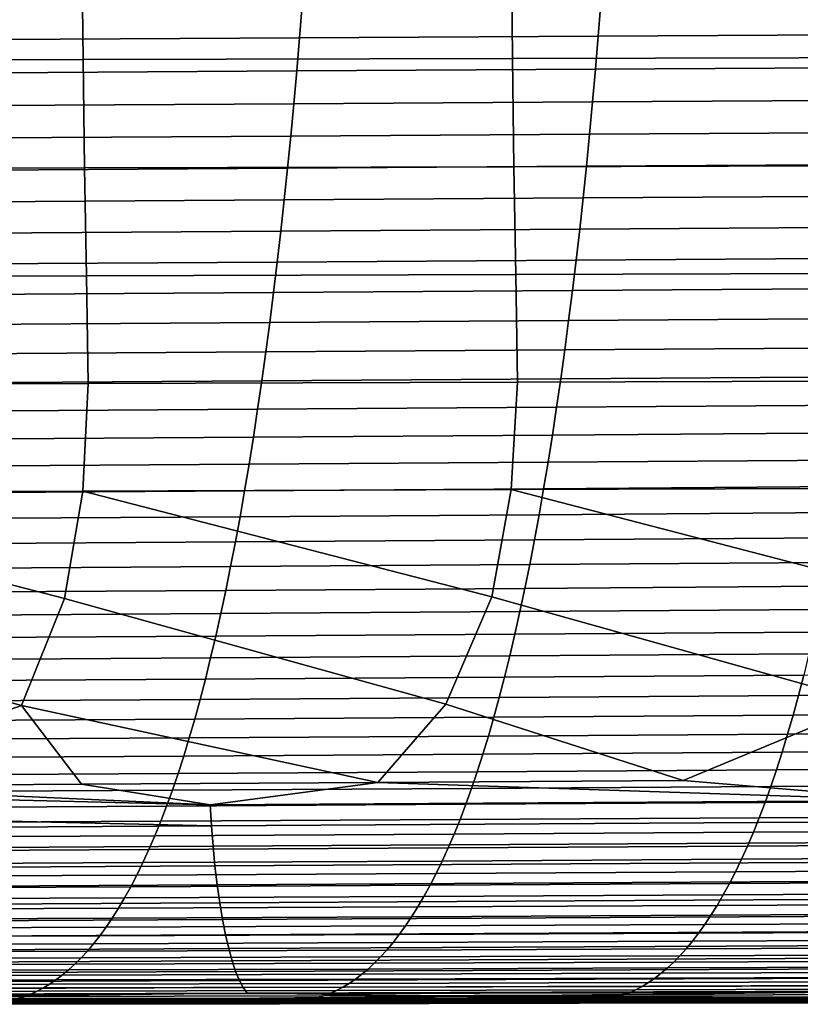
# Model space of a CAD drawing. Header units: metres. Extents: x -23 to 242, y -40 to 23.
# Tile 364 of 450: x 113 to 120, y -17 to -8. Entities that reach past the tile are written whole.
import ezdxf

# ---------------------------------------------------------------- set-up
doc = ezdxf.new("R2010")
doc.units = ezdxf.units.M
doc.layers.add('solid_10171013', color=7, linetype='CONTINUOUS')

msp = doc.modelspace()

# ---------------------------------------------------------------- linework, layer by layer
at = {"layer": 'solid_10171013'}
for points in [[(113.51683, -7.064024, 285.945282), (109.536064, -7.072443, 285.241577), (109.54837, -8.079209, 285.115753), (113.528145, -8.06976, 285.821381)], [(117.497063, -7.055336, 286.651703), (113.51683, -7.064024, 285.945282), (113.528145, -8.06976, 285.821381), (117.507385, -8.060019, 286.530029)], [(121.476845, -7.046423, 287.360565), (117.497063, -7.055336, 286.651703), (117.507385, -8.060019, 286.530029), (121.486145, -8.050037, 287.241394)], [(112.763504, -7.884798, 260.558441), (112.788315, -7.575729, 260.419495), (115.557793, -7.560551, 260.99054), (115.533089, -7.869159, 261.128632)], [(115.533089, -7.869159, 261.128632), (115.557793, -7.560551, 260.99054), (118.326782, -7.545264, 261.562531), (118.302185, -7.853382, 261.69989)], [(118.302185, -7.853382, 261.69989), (118.326782, -7.545264, 261.562531), (121.095299, -7.529817, 262.135559), (121.070793, -7.837414, 262.272217)], [(118.276375, -8.158949, 261.843994), (118.302185, -7.853382, 261.69989), (121.070793, -7.837414, 262.272217), (121.045082, -8.142488, 262.415619)], [(112.73748, -8.191244, 260.704193), (112.763504, -7.884798, 260.558441), (115.533089, -7.869159, 261.128632), (115.507172, -8.175183, 261.273529)], [(115.507172, -8.175183, 261.273529), (115.533089, -7.869159, 261.128632), (118.302185, -7.853382, 261.69989), (118.276375, -8.158949, 261.843994)], [(113.528145, -8.06976, 285.821381), (109.54837, -8.079209, 285.115753), (109.563644, -9.083594, 284.973969), (113.542381, -9.073195, 285.681976)], [(117.507385, -8.060019, 286.530029), (113.528145, -8.06976, 285.821381), (113.542381, -9.073195, 285.681976), (117.520554, -9.062493, 286.393311)], [(121.486145, -8.050037, 287.241394), (117.507385, -8.060019, 286.530029), (117.520554, -9.062493, 286.393311), (121.498238, -9.051538, 287.107605)], [(112.710236, -8.494954, 260.856873), (112.73748, -8.191244, 260.704193), (115.507172, -8.175183, 261.273529), (115.480042, -8.478514, 261.425323)], [(115.480042, -8.478514, 261.425323), (115.507172, -8.175183, 261.273529), (118.276375, -8.158949, 261.843994), (118.249352, -8.461857, 261.994995)], [(118.249352, -8.461857, 261.994995), (118.276375, -8.158949, 261.843994), (121.045082, -8.142488, 262.415619), (121.018158, -8.444935, 262.565887)], [(112.68177, -8.795744, 261.016418), (112.710236, -8.494954, 260.856873), (115.480042, -8.478514, 261.425323), (115.451691, -8.778967, 261.583954)], [(115.451691, -8.778967, 261.583954), (115.480042, -8.478514, 261.425323), (118.249352, -8.461857, 261.994995), (118.221107, -8.761928, 262.152802)], [(118.221107, -8.761928, 262.152802), (118.249352, -8.461857, 261.994995), (121.018158, -8.444935, 262.565887), (120.990028, -8.744574, 262.722961)], [(115.42215, -9.076293, 261.749359), (115.451691, -8.778967, 261.583954), (118.221107, -8.761928, 262.152802), (118.191673, -9.058908, 262.317383)], [(118.191673, -9.058908, 262.317383), (118.221107, -8.761928, 262.152802), (120.990028, -8.744574, 262.722961), (120.960701, -9.041156, 262.886749)], [(112.652107, -9.093364, 261.182709), (112.68177, -8.795744, 261.016418), (115.451691, -8.778967, 261.583954), (115.42215, -9.076293, 261.749359)], [(113.542381, -9.073195, 285.681976), (109.563644, -9.083594, 284.973969), (109.581802, -10.085493, 284.816986), (113.559448, -10.074242, 285.527832)], [(112.621269, -9.387562, 261.355652), (112.652107, -9.093364, 261.182709), (115.42215, -9.076293, 261.749359), (115.391426, -9.370237, 261.921387)], [(117.520554, -9.062493, 286.393311), (113.542381, -9.073195, 285.681976), (113.559448, -10.074242, 285.527832), (117.536507, -10.062676, 286.242279)], [(115.391426, -9.370237, 261.921387), (115.42215, -9.076293, 261.749359), (118.191673, -9.058908, 262.317383), (118.161072, -9.352542, 262.488556)], [(121.498238, -9.051538, 287.107605), (117.520554, -9.062493, 286.393311), (117.536507, -10.062676, 286.242279), (121.513046, -10.050853, 286.959961)], [(118.161072, -9.352542, 262.488556), (118.191673, -9.058908, 262.317383), (120.960701, -9.041156, 262.886749), (120.930206, -9.334426, 263.057129)], [(112.589279, -9.678084, 261.535126), (112.621269, -9.387562, 261.355652), (115.391426, -9.370237, 261.921387), (115.359558, -9.660546, 262.099915)], [(115.359558, -9.660546, 262.099915), (115.391426, -9.370237, 261.921387), (118.161072, -9.352542, 262.488556), (118.129311, -9.642576, 262.666229)], [(118.129311, -9.642576, 262.666229), (118.161072, -9.352542, 262.488556), (120.930206, -9.334426, 263.057129), (120.898567, -9.624128, 263.233978)], [(112.556152, -9.964678, 261.720978), (112.589279, -9.678084, 261.535126), (115.359558, -9.660546, 262.099915), (115.326553, -9.946964, 262.284851)], [(115.326553, -9.946964, 262.284851), (115.359558, -9.660546, 262.099915), (118.129311, -9.642576, 262.666229), (118.096428, -9.928756, 262.85025)], [(118.096428, -9.928756, 262.85025), (118.129311, -9.642576, 262.666229), (120.898567, -9.624128, 263.233978), (120.865799, -9.910008, 263.417206)], [(112.521912, -10.247091, 261.913147), (112.556152, -9.964678, 261.720978), (115.326553, -9.946964, 262.284851), (115.292435, -10.229237, 262.476044)], [(115.292435, -10.229237, 262.476044), (115.326553, -9.946964, 262.284851), (118.096428, -9.928756, 262.85025), (118.062439, -10.210824, 263.040558)], [(118.062439, -10.210824, 263.040558), (118.096428, -9.928756, 262.85025), (120.865799, -9.910008, 263.417206), (120.831924, -10.191812, 263.606659)], [(113.559448, -10.074242, 285.527832), (109.581802, -10.085493, 284.816986), (109.599724, -11.084979, 284.645416), (113.576057, -11.072988, 285.359589)], [(117.536507, -10.062676, 286.242279), (113.559448, -10.074242, 285.527832), (113.576057, -11.072988, 285.359589), (117.551773, -11.06067, 286.077545)], [(121.513046, -10.050853, 286.959961), (117.536507, -10.062676, 286.242279), (117.551773, -11.06067, 286.077545), (121.526947, -11.048085, 286.798981)], [(115.257233, -10.50711, 262.673401), (115.292435, -10.229237, 262.476044), (118.062439, -10.210824, 263.040558), (118.027359, -10.488527, 263.237)], [(118.027359, -10.488527, 263.237), (118.062439, -10.210824, 263.040558), (120.831924, -10.191812, 263.606659), (120.796974, -10.469282, 263.802216)], [(112.48658, -10.52507, 262.111511), (112.521912, -10.247091, 261.913147), (115.292435, -10.229237, 262.476044), (115.257233, -10.50711, 262.673401)], [(115.220963, -10.780329, 262.876801), (115.257233, -10.50711, 262.673401), (118.027359, -10.488527, 263.237), (117.991211, -10.761609, 263.439423)], [(117.991211, -10.761609, 263.439423), (118.027359, -10.488527, 263.237), (120.796974, -10.469282, 263.802216), (120.760956, -10.742166, 264.003754)], [(112.45018, -10.798362, 262.315887), (112.48658, -10.52507, 262.111511), (115.257233, -10.50711, 262.673401), (115.220963, -10.780329, 262.876801)], [(115.18364, -11.048639, 263.08609), (115.220963, -10.780329, 262.876801), (117.991211, -10.761609, 263.439423), (117.954025, -11.029816, 263.647766)], [(117.954025, -11.029816, 263.647766), (117.991211, -10.761609, 263.439423), (120.760956, -10.742166, 264.003754), (120.7239, -11.010206, 264.211182)], [(112.412727, -11.066714, 262.526215), (112.45018, -10.798362, 262.315887), (115.220963, -10.780329, 262.876801), (115.18364, -11.048639, 263.08609)], [(115.145302, -11.311788, 263.301208), (115.18364, -11.048639, 263.08609), (117.954025, -11.029816, 263.647766), (117.915817, -11.292891, 263.861908)], [(117.915817, -11.292891, 263.861908), (117.954025, -11.029816, 263.647766), (120.7239, -11.010206, 264.211182), (120.685829, -11.27315, 264.424377)], [(109.554031, -12.082317, 284.449097), (113.525131, -12.069733, 285.16629), (113.576057, -11.072988, 285.359589), (109.599724, -11.084979, 284.645416)], [(112.374252, -11.329874, 262.742371), (112.412727, -11.066714, 262.526215), (115.18364, -11.048639, 263.08609), (115.145302, -11.311788, 263.301208)], [(113.525131, -12.069733, 285.16629), (117.495575, -12.0568, 285.887421), (117.551773, -11.06067, 286.077545), (113.576057, -11.072988, 285.359589)], [(117.495575, -12.0568, 285.887421), (121.465454, -12.043583, 286.612183), (121.526947, -11.048085, 286.798981), (117.551773, -11.06067, 286.077545)], [(112.334763, -11.587588, 262.964203), (112.374252, -11.329874, 262.742371), (115.145302, -11.311788, 263.301208), (115.105949, -11.569518, 263.521973)], [(115.105949, -11.569518, 263.521973), (115.145302, -11.311788, 263.301208), (117.915817, -11.292891, 263.861908), (117.87661, -11.550579, 264.081665)], [(117.87661, -11.550579, 264.081665), (117.915817, -11.292891, 263.861908), (120.685829, -11.27315, 264.424377), (120.646751, -11.530742, 264.643219)], [(112.294289, -11.839604, 263.19162), (112.334763, -11.587588, 262.964203), (115.105949, -11.569518, 263.521973), (115.06562, -11.821577, 263.748322)], [(115.06562, -11.821577, 263.748322), (115.105949, -11.569518, 263.521973), (117.87661, -11.550579, 264.081665), (117.836418, -11.802628, 264.307007)], [(117.836418, -11.802628, 264.307007), (117.87661, -11.550579, 264.081665), (120.646751, -11.530742, 264.643219), (120.606705, -11.782726, 264.867554)], [(112.252853, -12.085681, 263.42453), (112.294289, -11.839604, 263.19162), (115.06562, -11.821577, 263.748322), (115.02433, -12.067721, 263.980103)], [(115.02433, -12.067721, 263.980103), (115.06562, -11.821577, 263.748322), (117.836418, -11.802628, 264.307007), (117.795273, -12.048789, 264.53772)], [(117.795273, -12.048789, 264.53772), (117.836418, -11.802628, 264.307007), (120.606705, -11.782726, 264.867554), (120.565704, -12.028859, 265.097321)], [(114.982101, -12.307816, 264.217224), (115.02433, -12.067721, 263.980103), (117.795273, -12.048789, 264.53772), (117.753189, -12.288927, 264.773804)], [(121.465454, -12.043583, 286.612183), (117.495575, -12.0568, 285.887421), (121.27182, -13.037702, 286.390137)], [(117.753189, -12.288927, 264.773804), (117.795273, -12.048789, 264.53772), (120.565704, -12.028859, 265.097321), (120.523766, -12.268999, 265.332367)], [(109.554031, -12.082317, 284.449097), (109.396439, -13.077777, 284.220276), (112.956642, -14.059517, 284.661835), (113.355545, -13.064783, 284.939667)], [(113.525131, -12.069733, 285.16629), (109.554031, -12.082317, 284.449097), (113.355545, -13.064783, 284.939667)], [(112.210464, -12.325686, 263.662781), (112.252853, -12.085681, 263.42453), (115.02433, -12.067721, 263.980103), (114.982101, -12.307816, 264.217224)], [(113.525131, -12.069733, 285.16629), (113.355545, -13.064783, 284.939667), (116.890198, -14.045984, 285.385406), (117.31398, -13.051403, 285.663055)], [(117.495575, -12.0568, 285.887421), (113.525131, -12.069733, 285.16629), (117.31398, -13.051403, 285.663055)], [(117.495575, -12.0568, 285.887421), (117.31398, -13.051403, 285.663055), (120.823158, -14.032042, 286.112549), (121.27182, -13.037702, 286.390137)], [(112.167152, -12.559543, 263.906281), (112.210464, -12.325686, 263.662781), (114.982101, -12.307816, 264.217224), (114.938942, -12.541779, 264.459595)], [(114.938942, -12.541779, 264.459595), (114.982101, -12.307816, 264.217224), (117.753189, -12.288927, 264.773804), (117.710182, -12.522961, 265.015076)], [(117.710182, -12.522961, 265.015076), (117.753189, -12.288927, 264.773804), (120.523766, -12.268999, 265.332367), (120.480911, -12.503063, 265.572632)], [(117.666267, -12.750808, 265.261505), (117.710182, -12.522961, 265.015076), (120.480911, -12.503063, 265.572632), (120.437149, -12.730971, 265.818024)], [(112.122932, -12.78717, 264.154938), (112.167152, -12.559543, 263.906281), (114.938942, -12.541779, 264.459595), (114.894875, -12.769534, 264.707092)], [(114.894875, -12.769534, 264.707092), (114.938942, -12.541779, 264.459595), (117.710182, -12.522961, 265.015076), (117.666267, -12.750808, 265.261505)], [(112.07782, -13.008492, 264.408661), (112.122932, -12.78717, 264.154938), (114.894875, -12.769534, 264.707092), (114.849915, -12.991001, 264.959656)], [(114.849915, -12.991001, 264.959656), (114.894875, -12.769534, 264.707092), (117.666267, -12.750808, 265.261505), (117.62146, -12.97239, 265.51297)], [(117.62146, -12.97239, 265.51297), (117.666267, -12.750808, 265.261505), (120.437149, -12.730971, 265.818024), (120.392494, -12.952641, 266.06842)], [(117.575783, -13.187627, 265.769379), (117.62146, -12.97239, 265.51297), (120.392494, -12.952641, 266.06842), (120.34697, -13.167992, 266.323792)], [(112.03183, -13.22343, 264.667328), (112.07782, -13.008492, 264.408661), (114.849915, -12.991001, 264.959656), (114.804077, -13.2061, 265.217163)], [(114.804077, -13.2061, 265.217163), (114.849915, -12.991001, 264.959656), (117.62146, -12.97239, 265.51297), (117.575783, -13.187627, 265.769379)], [(117.31398, -13.051403, 285.663055), (116.890198, -14.045984, 285.385406), (119.086853, -14.754747, 285.646851), (120.823158, -14.032042, 286.112549)], [(109.396439, -13.077777, 284.220276), (109.022415, -14.072563, 283.942108), (110.850243, -14.805447, 284.118073), (112.956642, -14.059517, 284.661835)], [(113.355545, -13.064783, 284.939667), (112.956642, -14.059517, 284.661835), (116.258224, -14.771714, 285.120331), (116.890198, -14.045984, 285.385406)], [(111.984985, -13.431905, 264.930847), (112.03183, -13.22343, 264.667328), (114.804077, -13.2061, 265.217163), (114.757393, -13.414754, 265.479523)], [(114.757393, -13.414754, 265.479523), (114.804077, -13.2061, 265.217163), (117.575783, -13.187627, 265.769379), (117.529251, -13.396439, 266.03064)], [(117.529251, -13.396439, 266.03064), (117.575783, -13.187627, 265.769379), (120.34697, -13.167992, 266.323792), (120.300591, -13.376941, 266.584015)], [(111.937309, -13.63384, 265.199127), (111.984985, -13.431905, 264.930847), (114.757393, -13.414754, 265.479523), (114.709862, -13.616882, 265.746643)], [(114.709862, -13.616882, 265.746643), (114.757393, -13.414754, 265.479523), (117.529251, -13.396439, 266.03064), (117.481873, -13.598743, 266.296661)], [(117.481873, -13.598743, 266.296661), (117.529251, -13.396439, 266.03064), (120.300591, -13.376941, 266.584015), (120.253365, -13.579407, 266.848999)], [(114.661514, -13.812407, 266.018433), (114.709862, -13.616882, 265.746643), (117.481873, -13.598743, 266.296661), (117.433678, -13.794463, 266.567352)], [(117.433678, -13.794463, 266.567352), (117.481873, -13.598743, 266.296661), (120.253365, -13.579407, 266.848999), (120.205322, -13.77531, 267.118652)], [(111.888802, -13.829156, 265.472046), (111.937309, -13.63384, 265.199127), (114.709862, -13.616882, 265.746643), (114.661514, -13.812407, 266.018433)], [(117.384666, -13.983516, 266.842621), (117.433678, -13.794463, 266.567352), (120.205322, -13.77531, 267.118652), (120.156464, -13.964566, 267.392883)], [(120.156464, -13.964566, 267.392883), (120.205322, -13.77531, 267.118652), (122.976471, -13.754952, 267.67215), (122.927765, -13.944406, 267.945404)], [(111.8395, -14.017776, 265.749512), (111.888802, -13.829156, 265.472046), (114.661514, -13.812407, 266.018433), (114.612358, -14.001248, 266.294769)], [(114.612358, -14.001248, 266.294769), (114.661514, -13.812407, 266.018433), (117.433678, -13.794463, 266.567352), (117.384666, -13.983516, 266.842621)], [(117.334869, -14.165822, 267.122406), (117.384666, -13.983516, 266.842621), (120.156464, -13.964566, 267.392883), (120.106812, -14.147096, 267.671631)], [(120.106812, -14.147096, 267.671631), (120.156464, -13.964566, 267.392883), (122.927765, -13.944406, 267.945404), (122.878273, -14.127155, 268.223145)], [(111.789413, -14.19962, 266.031403), (111.8395, -14.017776, 265.749512), (114.612358, -14.001248, 266.294769), (114.562416, -14.183327, 266.575592)], [(114.562416, -14.183327, 266.575592), (114.612358, -14.001248, 266.294769), (117.384666, -13.983516, 266.842621), (117.334869, -14.165822, 267.122406)], [(116.890198, -14.045984, 285.385406), (116.258224, -14.771714, 285.120331), (119.086853, -14.754747, 285.646851)], [(121.292679, -14.938932, 286.009766), (122.004471, -14.737683, 286.191498), (120.823158, -14.032042, 286.112549), (119.086853, -14.754747, 285.646851)], [(112.956642, -14.059517, 284.661835), (110.850243, -14.805447, 284.118073), (113.514519, -14.788601, 284.611115)], [(112.956642, -14.059517, 284.661835), (113.514519, -14.788601, 284.611115), (116.258224, -14.771714, 285.120331)], [(117.284302, -14.341302, 267.406555), (117.334869, -14.165822, 267.122406), (120.106812, -14.147096, 267.671631), (120.056389, -14.322818, 267.954773)], [(120.056389, -14.322818, 267.954773), (120.106812, -14.147096, 267.671631), (122.878273, -14.127155, 268.223145), (122.827995, -14.303119, 268.50531)], [(111.738556, -14.374612, 266.317657), (111.789413, -14.19962, 266.031403), (114.562416, -14.183327, 266.575592), (114.511696, -14.358563, 266.860779)], [(114.511696, -14.358563, 266.860779), (114.562416, -14.183327, 266.575592), (117.334869, -14.165822, 267.122406), (117.284302, -14.341302, 267.406555)], [(117.232971, -14.509875, 267.695007), (117.284302, -14.341302, 267.406555), (120.056389, -14.322818, 267.954773), (120.005203, -14.491649, 268.242218)], [(120.005203, -14.491649, 268.242218), (120.056389, -14.322818, 267.954773), (122.827995, -14.303119, 268.50531), (122.776962, -14.472211, 268.791779)], [(111.686958, -14.542673, 266.608185), (111.738556, -14.374612, 266.317657), (114.511696, -14.358563, 266.860779), (114.460236, -14.52688, 267.150238)], [(114.460236, -14.52688, 267.150238), (114.511696, -14.358563, 266.860779), (117.284302, -14.341302, 267.406555), (117.232971, -14.509875, 267.695007)], [(114.408035, -14.688227, 267.443848), (114.460236, -14.52688, 267.150238), (117.232971, -14.509875, 267.695007), (117.180908, -14.671489, 267.98761)], [(117.180908, -14.671489, 267.98761), (117.232971, -14.509875, 267.695007), (120.005203, -14.491649, 268.242218), (119.953278, -14.653535, 268.533875)], [(119.953278, -14.653535, 268.533875), (120.005203, -14.491649, 268.242218), (122.776962, -14.472211, 268.791779), (122.725182, -14.634376, 269.082489)], [(111.634628, -14.703755, 266.902802), (111.686958, -14.542673, 266.608185), (114.460236, -14.52688, 267.150238), (114.408035, -14.688227, 267.443848)], [(111.581619, -14.857926, 267.201294), (111.634628, -14.703755, 266.902802), (114.408035, -14.688227, 267.443848), (114.355148, -14.842669, 267.741394)], [(114.355148, -14.842669, 267.741394), (114.408035, -14.688227, 267.443848), (117.180908, -14.671489, 267.98761), (117.128143, -14.82621, 268.28421)], [(117.128143, -14.82621, 268.28421), (117.180908, -14.671489, 267.98761), (119.953278, -14.653535, 268.533875), (119.90065, -14.808542, 268.829529)], [(119.90065, -14.808542, 268.829529), (119.953278, -14.653535, 268.533875), (122.725182, -14.634376, 269.082489), (122.672699, -14.789679, 269.377197)], [(114.704262, -14.978362, 284.781586), (116.258224, -14.771714, 285.120331), (113.514519, -14.788601, 284.611115)], [(121.292679, -14.938932, 286.009766), (116.258224, -14.771714, 285.120331), (114.704262, -14.978362, 284.781586)], [(121.292679, -14.938932, 286.009766), (119.086853, -14.754747, 285.646851), (116.258224, -14.771714, 285.120331)], [(114.716812, -15.173256, 284.716217), (114.704262, -14.978362, 284.781586), (108.268433, -14.822225, 283.641785), (108.114838, -15.020882, 283.562286)], [(114.704262, -14.978362, 284.781586), (110.850243, -14.805447, 284.118073), (108.268433, -14.822225, 283.641785)], [(114.704262, -14.978362, 284.781586), (113.514519, -14.788601, 284.611115), (110.850243, -14.805447, 284.118073)], [(111.527969, -15.005284, 267.503418), (111.581619, -14.857926, 267.201294), (114.355148, -14.842669, 267.741394), (114.301613, -14.990309, 268.042603)], [(114.301613, -14.990309, 268.042603), (114.355148, -14.842669, 267.741394), (117.128143, -14.82621, 268.28421), (117.074738, -14.974139, 268.584503)], [(117.074738, -14.974139, 268.584503), (117.128143, -14.82621, 268.28421), (119.90065, -14.808542, 268.829529), (119.847374, -14.956773, 269.128906)], [(119.847374, -14.956773, 269.128906), (119.90065, -14.808542, 268.829529), (122.672699, -14.789679, 269.377197), (122.619553, -14.938222, 269.675629)], [(121.292679, -14.938932, 286.009766), (114.704262, -14.978362, 284.781586), (114.716812, -15.173256, 284.716217), (121.305031, -15.134445, 285.946259)], [(117.020721, -15.115378, 268.888214), (117.074738, -14.974139, 268.584503), (119.847374, -14.956773, 269.128906), (119.793488, -15.09833, 269.431702)], [(119.793488, -15.09833, 269.431702), (119.847374, -14.956773, 269.128906), (122.619553, -14.938222, 269.675629), (122.565804, -15.080109, 269.97757)], [(108.114838, -15.020882, 283.562286), (108.127617, -15.215021, 283.49472), (114.716812, -15.173256, 284.716217)], [(111.473732, -15.145925, 267.808929), (111.527969, -15.005284, 267.503418), (114.301613, -14.990309, 268.042603), (114.247482, -15.131243, 268.347198)], [(114.247482, -15.131243, 268.347198), (114.301613, -14.990309, 268.042603), (117.074738, -14.974139, 268.584503), (117.020721, -15.115378, 268.888214)], [(111.418945, -15.279945, 268.117554), (111.473732, -15.145925, 267.808929), (114.247482, -15.131243, 268.347198), (114.192795, -15.265571, 268.654968)], [(114.192795, -15.265571, 268.654968), (114.247482, -15.131243, 268.347198), (117.020721, -15.115378, 268.888214), (116.966148, -15.250027, 269.195099)], [(121.305031, -15.134445, 285.946259), (114.716812, -15.173256, 284.716217), (114.732246, -15.362864, 284.634918), (121.320282, -15.324826, 285.86673)], [(116.966148, -15.250027, 269.195099), (117.020721, -15.115378, 268.888214), (119.793488, -15.09833, 269.431702), (119.739037, -15.233313, 269.737732)], [(119.739037, -15.233313, 269.737732), (119.793488, -15.09833, 269.431702), (122.565804, -15.080109, 269.97757), (122.51149, -15.215444, 270.282715)], [(114.716812, -15.173256, 284.716217), (108.127617, -15.215021, 283.49472), (108.143242, -15.403693, 283.411316), (114.732246, -15.362864, 284.634918)], [(116.911072, -15.378185, 269.504913), (116.966148, -15.250027, 269.195099), (119.739037, -15.233313, 269.737732), (119.684082, -15.361826, 270.046722)], [(119.684082, -15.361826, 270.046722), (119.739037, -15.233313, 269.737732), (122.51149, -15.215444, 270.282715), (122.456657, -15.344329, 270.59082)], [(111.363655, -15.407443, 268.429047), (111.418945, -15.279945, 268.117554), (114.192795, -15.265571, 268.654968), (114.137611, -15.393391, 268.965637)], [(114.137611, -15.393391, 268.965637), (114.192795, -15.265571, 268.654968), (116.966148, -15.250027, 269.195099), (116.911072, -15.378185, 269.504913)], [(121.320282, -15.324826, 285.86673), (114.732246, -15.362864, 284.634918), (114.750412, -15.545797, 284.538422), (121.338287, -15.508677, 285.771973)], [(114.732246, -15.362864, 284.634918), (108.143242, -15.403693, 283.411316), (108.161568, -15.585517, 283.312744), (114.750412, -15.545797, 284.538422)], [(111.307915, -15.528514, 268.743164), (111.363655, -15.407443, 268.429047), (114.137611, -15.393391, 268.965637), (114.081963, -15.514804, 269.278931)], [(114.081963, -15.514804, 269.278931), (114.137611, -15.393391, 268.965637), (116.911072, -15.378185, 269.504913), (116.85553, -15.499955, 269.817413)], [(116.85553, -15.499955, 269.817413), (116.911072, -15.378185, 269.504913), (119.684082, -15.361826, 270.046722), (119.628654, -15.483972, 270.358368)], [(119.628654, -15.483972, 270.358368), (119.684082, -15.361826, 270.046722), (122.456657, -15.344329, 270.59082), (122.40136, -15.466866, 270.901642)], [(111.251755, -15.643255, 269.059631), (111.307915, -15.528514, 268.743164), (114.081963, -15.514804, 269.278931), (114.025902, -15.629907, 269.594604)], [(114.025902, -15.629907, 269.594604), (114.081963, -15.514804, 269.278931), (116.85553, -15.499955, 269.817413), (116.799568, -15.615438, 270.132294)], [(121.338287, -15.508677, 285.771973), (114.750412, -15.545797, 284.538422), (114.771156, -15.720663, 284.42749), (121.358902, -15.6846, 285.662689)], [(116.799568, -15.615438, 270.132294), (116.85553, -15.499955, 269.817413), (119.628654, -15.483972, 270.358368), (119.5728, -15.599851, 270.672455)], [(119.5728, -15.599851, 270.672455), (119.628654, -15.483972, 270.358368), (122.40136, -15.466866, 270.901642), (122.345634, -15.583162, 271.214905)], [(114.750412, -15.545797, 284.538422), (108.161568, -15.585517, 283.312744), (108.182442, -15.759109, 283.19986), (114.771156, -15.720663, 284.42749)], [(116.74324, -15.724732, 270.449341), (116.799568, -15.615438, 270.132294), (119.5728, -15.599851, 270.672455), (119.516579, -15.709565, 270.988708)], [(119.516579, -15.709565, 270.988708), (119.5728, -15.599851, 270.672455), (122.345634, -15.583162, 271.214905), (122.289528, -15.693317, 271.530365)], [(111.195244, -15.751764, 269.378204), (111.251755, -15.643255, 269.059631), (114.025902, -15.629907, 269.594604), (113.969475, -15.7388, 269.912415)], [(113.969475, -15.7388, 269.912415), (114.025902, -15.629907, 269.594604), (116.799568, -15.615438, 270.132294), (116.74324, -15.724732, 270.449341)], [(121.358902, -15.6846, 285.662689), (114.771156, -15.720663, 284.42749), (114.794342, -15.886071, 284.302887), (121.381989, -15.851197, 285.539673)], [(119.46003, -15.813219, 271.306885), (119.516579, -15.709565, 270.988708), (122.289528, -15.693317, 271.530365), (122.233093, -15.797436, 271.847748)], [(114.771156, -15.720663, 284.42749), (108.182442, -15.759109, 283.19986), (108.205711, -15.923088, 283.073395), (114.794342, -15.886071, 284.302887)], [(111.138405, -15.854136, 269.698608), (111.195244, -15.751764, 269.378204), (113.969475, -15.7388, 269.912415), (113.91272, -15.841581, 270.232086)], [(113.91272, -15.841581, 270.232086), (113.969475, -15.7388, 269.912415), (116.74324, -15.724732, 270.449341), (116.686584, -15.82794, 270.76825)], [(116.686584, -15.82794, 270.76825), (116.74324, -15.724732, 270.449341), (119.516579, -15.709565, 270.988708), (119.46003, -15.813219, 271.306885)], [(111.081299, -15.95047, 270.020599), (111.138405, -15.854136, 269.698608), (113.91272, -15.841581, 270.232086), (113.855698, -15.938351, 270.553375)], [(113.855698, -15.938351, 270.553375), (113.91272, -15.841581, 270.232086), (116.686584, -15.82794, 270.76825), (116.629654, -15.925162, 271.088806)], [(121.381989, -15.851197, 285.539673), (114.794342, -15.886071, 284.302887), (114.819824, -16.04063, 284.165405), (121.407402, -16.007071, 285.403656)], [(116.629654, -15.925162, 271.088806), (116.686584, -15.82794, 270.76825), (119.46003, -15.813219, 271.306885), (119.403198, -15.910913, 271.626709)], [(119.403198, -15.910913, 271.626709), (119.46003, -15.813219, 271.306885), (122.233093, -15.797436, 271.847748), (122.176376, -15.895621, 272.16684)], [(114.794342, -15.886071, 284.302887), (108.205711, -15.923088, 283.073395), (108.231247, -16.076071, 282.934143), (114.819824, -16.04063, 284.165405)], [(111.023964, -16.040861, 270.343964), (111.081299, -15.95047, 270.020599), (113.855698, -15.938351, 270.553375), (113.798447, -16.029207, 270.876007)], [(113.798447, -16.029207, 270.876007), (113.855698, -15.938351, 270.553375), (116.629654, -15.925162, 271.088806), (116.572487, -16.016499, 271.410736)], [(116.572487, -16.016499, 271.410736), (116.629654, -15.925162, 271.088806), (119.403198, -15.910913, 271.626709), (119.346138, -16.002748, 271.947906)], [(119.346138, -16.002748, 271.947906), (119.403198, -15.910913, 271.626709), (122.176376, -15.895621, 272.16684), (122.119423, -15.987976, 272.487305)], [(114.819824, -16.04063, 284.165405), (108.231247, -16.076071, 282.934143), (108.258904, -16.216679, 282.782898), (114.847458, -16.182953, 284.015778)], [(110.966446, -16.125408, 270.668365), (111.023964, -16.040861, 270.343964), (113.798447, -16.029207, 270.876007), (113.741005, -16.114248, 271.199738)], [(113.741005, -16.114248, 271.199738), (113.798447, -16.029207, 270.876007), (116.572487, -16.016499, 271.410736), (116.515137, -16.102053, 271.733795)], [(121.407402, -16.007071, 285.403656), (114.819824, -16.04063, 284.165405), (114.847458, -16.182953, 284.015778), (121.434998, -16.150822, 285.255402)], [(116.515137, -16.102053, 271.733795), (116.572487, -16.016499, 271.410736), (119.346138, -16.002748, 271.947906), (119.288879, -16.088829, 272.270264)], [(119.288879, -16.088829, 272.270264), (119.346138, -16.002748, 271.947906), (122.119423, -15.987976, 272.487305), (122.062271, -16.074604, 272.80896)], [(110.908783, -16.204226, 270.993713), (110.966446, -16.125408, 270.668365), (113.741005, -16.114248, 271.199738), (113.683418, -16.19359, 271.524384)], [(113.683418, -16.19359, 271.524384), (113.741005, -16.114248, 271.199738), (116.515137, -16.102053, 271.733795), (116.457642, -16.181934, 272.05777)], [(121.434998, -16.150822, 285.255402), (114.847458, -16.182953, 284.015778), (114.877098, -16.311644, 283.854767), (121.46463, -16.281052, 285.095612)], [(116.457642, -16.181934, 272.05777), (116.515137, -16.102053, 271.733795), (119.288879, -16.088829, 272.270264), (119.231476, -16.169268, 272.593567)], [(119.173935, -16.244198, 272.917725), (119.231476, -16.169268, 272.593567), (122.004967, -16.155615, 273.131561), (121.947525, -16.23114, 273.455048)], [(119.231476, -16.169268, 272.593567), (119.288879, -16.088829, 272.270264), (122.062271, -16.074604, 272.80896), (122.004967, -16.155615, 273.131561)], [(114.847458, -16.182953, 284.015778), (108.258904, -16.216679, 282.782898), (108.288521, -16.343525, 282.620422), (114.877098, -16.311644, 283.854767)], [(110.850975, -16.277472, 271.319885), (110.908783, -16.204226, 270.993713), (113.683418, -16.19359, 271.524384), (113.625702, -16.267382, 271.849884)], [(113.625702, -16.267382, 271.849884), (113.683418, -16.19359, 271.524384), (116.457642, -16.181934, 272.05777), (116.400002, -16.256287, 272.382568)], [(116.342239, -16.325256, 272.708221), (116.400002, -16.256287, 272.382568), (119.173935, -16.244198, 272.917725), (119.116257, -16.313759, 273.242706)], [(116.400002, -16.256287, 272.382568), (116.457642, -16.181934, 272.05777), (119.231476, -16.169268, 272.593567), (119.173935, -16.244198, 272.917725)], [(119.116257, -16.313759, 273.242706), (119.173935, -16.244198, 272.917725), (121.947525, -16.23114, 273.455048), (121.889946, -16.301311, 273.779388)], [(114.877098, -16.311644, 283.854767), (108.288521, -16.343525, 282.620422), (108.319931, -16.455416, 282.447601), (114.908577, -16.425495, 283.683258)], [(110.734993, -16.407883, 271.974579), (110.793045, -16.345304, 271.646851), (113.567848, -16.335775, 272.176178), (113.509872, -16.398924, 272.503265)], [(110.793045, -16.345304, 271.646851), (110.850975, -16.277472, 271.319885), (113.625702, -16.267382, 271.849884), (113.567848, -16.335775, 272.176178)], [(113.509872, -16.398924, 272.503265), (113.567848, -16.335775, 272.176178), (116.342239, -16.325256, 272.708221), (116.284348, -16.388987, 273.034637)], [(113.567848, -16.335775, 272.176178), (113.625702, -16.267382, 271.849884), (116.400002, -16.256287, 272.382568), (116.342239, -16.325256, 272.708221)], [(121.46463, -16.281052, 285.095612), (114.877098, -16.311644, 283.854767), (114.908577, -16.425495, 283.683258), (121.496132, -16.396545, 284.925232)], [(116.284348, -16.388987, 273.034637), (116.342239, -16.325256, 272.708221), (119.116257, -16.313759, 273.242706), (119.058456, -16.378092, 273.568481)], [(119.058456, -16.378092, 273.568481), (119.116257, -16.313759, 273.242706), (121.889946, -16.301311, 273.779388), (121.832245, -16.366262, 274.104523)], [(114.908577, -16.425495, 283.683258), (108.319931, -16.455416, 282.447601), (108.35289, -16.551891, 282.2659), (114.941635, -16.524036, 283.502686)], [(110.676819, -16.465368, 272.30304), (110.734993, -16.407883, 271.974579), (113.509872, -16.398924, 272.503265), (113.45179, -16.456978, 272.831055)], [(113.45179, -16.456978, 272.831055), (113.509872, -16.398924, 272.503265), (116.284348, -16.388987, 273.034637), (116.226349, -16.447626, 273.361786)], [(121.496132, -16.396545, 284.925232), (114.908577, -16.425495, 283.683258), (114.941635, -16.524036, 283.502686), (121.529251, -16.496815, 284.745636)], [(116.226349, -16.447626, 273.361786), (116.284348, -16.388987, 273.034637), (119.058456, -16.378092, 273.568481), (119.000549, -16.437334, 273.894989)], [(118.942535, -16.491627, 274.222198), (119.000549, -16.437334, 273.894989), (121.774429, -16.426128, 274.43042), (121.716507, -16.481037, 274.756989)], [(119.000549, -16.437334, 273.894989), (119.058456, -16.378092, 273.568481), (121.832245, -16.366262, 274.104523), (121.774429, -16.426128, 274.43042)], [(110.560173, -16.565697, 272.961975), (110.618546, -16.51792, 272.632172), (113.393593, -16.51009, 273.159546), (113.335304, -16.558413, 273.488678)], [(110.618546, -16.51792, 272.632172), (110.676819, -16.465368, 272.30304), (113.45179, -16.456978, 272.831055), (113.393593, -16.51009, 273.159546)], [(113.335304, -16.558413, 273.488678), (113.393593, -16.51009, 273.159546), (116.168243, -16.501318, 273.689636), (116.110039, -16.550209, 274.018127)], [(113.393593, -16.51009, 273.159546), (113.45179, -16.456978, 272.831055), (116.226349, -16.447626, 273.361786), (116.168243, -16.501318, 273.689636)], [(121.529251, -16.496815, 284.745636), (114.941635, -16.524036, 283.502686), (114.975998, -16.606976, 283.314575), (121.563698, -16.581556, 284.55835)], [(116.110039, -16.550209, 274.018127), (116.168243, -16.501318, 273.689636), (118.942535, -16.491627, 274.222198), (118.884422, -16.541105, 274.550079)], [(116.168243, -16.501318, 273.689636), (116.226349, -16.447626, 273.361786), (119.000549, -16.437334, 273.894989), (118.942535, -16.491627, 274.222198)], [(118.884422, -16.541105, 274.550079), (118.942535, -16.491627, 274.222198), (121.716507, -16.481037, 274.756989), (121.658485, -16.531126, 275.084229)], [(114.941635, -16.524036, 283.502686), (108.35289, -16.551891, 282.2659), (108.387108, -16.632679, 282.076843), (114.975998, -16.606976, 283.314575)], [(114.975998, -16.606976, 283.314575), (108.387108, -16.632679, 282.076843), (108.422318, -16.697508, 281.881927), (115.011383, -16.674023, 283.120483)], [(110.443153, -16.647564, 273.623322), (110.501701, -16.608858, 273.292358), (113.276924, -16.6021, 273.81839), (113.21846, -16.641304, 274.148712)], [(110.501701, -16.608858, 273.292358), (110.560173, -16.565697, 272.961975), (113.335304, -16.558413, 273.488678), (113.276924, -16.6021, 273.81839)], [(113.21846, -16.641304, 274.148712), (113.276924, -16.6021, 273.81839), (116.05175, -16.594444, 274.347229), (115.993378, -16.634171, 274.67691)], [(113.276924, -16.6021, 273.81839), (113.335304, -16.558413, 273.488678), (116.110039, -16.550209, 274.018127), (116.05175, -16.594444, 274.347229)], [(121.563698, -16.581556, 284.55835), (114.975998, -16.606976, 283.314575), (115.011383, -16.674023, 283.120483), (121.599197, -16.650465, 284.364929)], [(115.993378, -16.634171, 274.67691), (116.05175, -16.594444, 274.347229), (118.826218, -16.585911, 274.878571), (118.767937, -16.626184, 275.207581)], [(116.05175, -16.594444, 274.347229), (116.110039, -16.550209, 274.018127), (118.884422, -16.541105, 274.550079), (118.826218, -16.585911, 274.878571)], [(118.767937, -16.626184, 275.207581), (118.826218, -16.585911, 274.878571), (121.60038, -16.576527, 275.412109), (121.542198, -16.617371, 275.740509)], [(118.826218, -16.585911, 274.878571), (118.884422, -16.541105, 274.550079), (121.658485, -16.531126, 275.084229), (121.60038, -16.576527, 275.412109)], [(115.011383, -16.674023, 283.120483), (108.422318, -16.697508, 281.881927), (108.458252, -16.746107, 281.68277), (115.047523, -16.724892, 282.921936)], [(110.325836, -16.71225, 274.286743), (110.384529, -16.681976, 273.954773), (113.159927, -16.676174, 274.479523), (113.101326, -16.706867, 274.810822)], [(110.384529, -16.681976, 273.954773), (110.443153, -16.647564, 273.623322), (113.21846, -16.641304, 274.148712), (113.159927, -16.676174, 274.479523)], [(113.042671, -16.733532, 275.142578), (113.101326, -16.706867, 274.810822), (115.876427, -16.70067, 275.337769), (115.817863, -16.727737, 275.668854)], [(113.101326, -16.706867, 274.810822), (113.159927, -16.676174, 274.479523), (115.934929, -16.669531, 275.00708), (115.876427, -16.70067, 275.337769)], [(113.159927, -16.676174, 274.479523), (113.21846, -16.641304, 274.148712), (115.993378, -16.634171, 274.67691), (115.934929, -16.669531, 275.00708)], [(121.599197, -16.650465, 284.364929), (115.011383, -16.674023, 283.120483), (115.047523, -16.724892, 282.921936), (121.63549, -16.703236, 284.166901)], [(121.63549, -16.703236, 284.166901), (115.047523, -16.724892, 282.921936), (117.116035, -16.753279, 283.103943)], [(115.817863, -16.727737, 275.668854), (115.876427, -16.70067, 275.337769), (118.651176, -16.693682, 275.867188), (118.592712, -16.721188, 276.197662)], [(115.876427, -16.70067, 275.337769), (115.934929, -16.669531, 275.00708), (118.709587, -16.662062, 275.53714), (118.651176, -16.693682, 275.867188)], [(115.934929, -16.669531, 275.00708), (115.993378, -16.634171, 274.67691), (118.767937, -16.626184, 275.207581), (118.709587, -16.662062, 275.53714)], [(121.63549, -16.703236, 284.166901), (117.116035, -16.753279, 283.103943), (120.483994, -16.762531, 283.531128), (123.590919, -16.733702, 284.329529)], [(118.592712, -16.721188, 276.197662), (118.651176, -16.693682, 275.867188), (121.425629, -16.685926, 276.398865), (121.367264, -16.713902, 276.728699)], [(118.651176, -16.693682, 275.867188), (118.709587, -16.662062, 275.53714), (121.48394, -16.653793, 276.069458), (121.425629, -16.685926, 276.398865)], [(118.709587, -16.662062, 275.53714), (118.767937, -16.626184, 275.207581), (121.542198, -16.617371, 275.740509), (121.48394, -16.653793, 276.069458)], [(110.639847, -16.77216, 281.883789), (107.901436, -16.795033, 281.159668), (111.865448, -16.788246, 281.819031), (114.193375, -16.779345, 282.342773)], [(115.047523, -16.724892, 282.921936), (108.458252, -16.746107, 281.68277), (110.639847, -16.77216, 281.883789)], [(110.149422, -16.779911, 275.285126), (110.208275, -16.761032, 274.951935), (112.983963, -16.756325, 275.474731), (112.925209, -16.775448, 275.807251)], [(110.208275, -16.761032, 274.951935), (110.267082, -16.738548, 274.619141), (113.042671, -16.733532, 275.142578), (112.983963, -16.756325, 275.474731)], [(110.267082, -16.738548, 274.619141), (110.325836, -16.71225, 274.286743), (113.101326, -16.706867, 274.810822), (113.042671, -16.733532, 275.142578)], [(115.047523, -16.724892, 282.921936), (110.639847, -16.77216, 281.883789), (114.193375, -16.779345, 282.342773), (117.116035, -16.753279, 283.103943)], [(114.193375, -16.779345, 282.342773), (111.865448, -16.788246, 281.819031), (114.636765, -16.781567, 282.331421)], [(111.865448, -16.788246, 281.819031), (111.926132, -16.790659, 281.486084), (114.70356, -16.784222, 282.000366), (114.636765, -16.781567, 282.331421)], [(111.926132, -16.790659, 281.486084), (111.984589, -16.794125, 281.152313), (114.761887, -16.787945, 281.667145), (114.70356, -16.784222, 282.000366)], [(111.984589, -16.794125, 281.152313), (112.043129, -16.798367, 280.818237), (114.82029, -16.79244, 281.333679), (114.761887, -16.787945, 281.667145)], [(112.043129, -16.798367, 280.818237), (112.101738, -16.80312, 280.483978), (114.878777, -16.797436, 280.999969), (114.82029, -16.79244, 281.333679)], [(112.807602, -16.803722, 276.473236), (112.866417, -16.791161, 276.140076), (115.641914, -16.78624, 276.664398), (115.583206, -16.798981, 276.996887)], [(112.866417, -16.791161, 276.140076), (112.925209, -16.775448, 275.807251), (115.7006, -16.770292, 276.332214), (115.641914, -16.78624, 276.664398)], [(112.925209, -16.775448, 275.807251), (112.983963, -16.756325, 275.474731), (115.759254, -16.750879, 276.000366), (115.7006, -16.770292, 276.332214)], [(112.983963, -16.756325, 275.474731), (113.042671, -16.733532, 275.142578), (115.817863, -16.727737, 275.668854), (115.759254, -16.750879, 276.000366)], [(117.116035, -16.753279, 283.103943), (114.193375, -16.779345, 282.342773), (120.190659, -16.767574, 283.365143), (120.483994, -16.762531, 283.531128)], [(114.193375, -16.779345, 282.342773), (119.277054, -16.769926, 283.194519), (120.190659, -16.767574, 283.365143)], [(114.193375, -16.779345, 282.342773), (117.410522, -16.774673, 282.846619), (119.277054, -16.769926, 283.194519)], [(114.193375, -16.779345, 282.342773), (115.433098, -16.779608, 282.479095), (117.410522, -16.774673, 282.846619)], [(114.193375, -16.779345, 282.342773), (114.636765, -16.781567, 282.331421), (115.433098, -16.779608, 282.479095)], [(115.433098, -16.779608, 282.479095), (114.636765, -16.781567, 282.331421), (114.70356, -16.784222, 282.000366)], [(115.433098, -16.779608, 282.479095), (114.70356, -16.784222, 282.000366), (117.480652, -16.777611, 282.516876), (117.410522, -16.774673, 282.846619)], [(114.70356, -16.784222, 282.000366), (114.761887, -16.787945, 281.667145), (117.538849, -16.781612, 282.184265), (117.480652, -16.777611, 282.516876)], [(114.761887, -16.787945, 281.667145), (114.82029, -16.79244, 281.333679), (117.59713, -16.786369, 281.851379), (117.538849, -16.781612, 282.184265)], [(114.82029, -16.79244, 281.333679), (114.878777, -16.797436, 280.999969), (117.655487, -16.791611, 281.51828), (117.59713, -16.786369, 281.851379)], [(114.878777, -16.797436, 280.999969), (114.937325, -16.802664, 280.666138), (117.713913, -16.79706, 281.185059), (117.655487, -16.791611, 281.51828)], [(115.524475, -16.808779, 277.329651), (115.583206, -16.798981, 276.996887), (118.358475, -16.793655, 277.523071), (118.299858, -16.803633, 277.855164)], [(115.583206, -16.798981, 276.996887), (115.641914, -16.78624, 276.664398), (118.417076, -16.780687, 277.191254), (118.358475, -16.793655, 277.523071)], [(115.641914, -16.78624, 276.664398), (115.7006, -16.770292, 276.332214), (118.475655, -16.764462, 276.859711), (118.417076, -16.780687, 277.191254)], [(115.7006, -16.770292, 276.332214), (115.759254, -16.750879, 276.000366), (118.534203, -16.744715, 276.528503), (118.475655, -16.764462, 276.859711)], [(115.759254, -16.750879, 276.000366), (115.817863, -16.727737, 275.668854), (118.592712, -16.721188, 276.197662), (118.534203, -16.744715, 276.528503)], [(119.277054, -16.769926, 283.194519), (117.410522, -16.774673, 282.846619), (117.480652, -16.777611, 282.516876)], [(119.277054, -16.769926, 283.194519), (117.480652, -16.777611, 282.516876), (120.257469, -16.770842, 283.035278), (120.190659, -16.767574, 283.365143)], [(117.480652, -16.777611, 282.516876), (117.538849, -16.781612, 282.184265), (120.315536, -16.775141, 282.703278), (120.257469, -16.770842, 283.035278)], [(117.538849, -16.781612, 282.184265), (117.59713, -16.786369, 281.851379), (120.373695, -16.78017, 282.371033), (120.315536, -16.775141, 282.703278)], [(117.59713, -16.786369, 281.851379), (117.655487, -16.791611, 281.51828), (120.431931, -16.785652, 282.038605), (120.373695, -16.78017, 282.371033)], [(117.655487, -16.791611, 281.51828), (117.713913, -16.79706, 281.185059), (120.490227, -16.791313, 281.706024), (120.431931, -16.785652, 282.038605)], [(117.713913, -16.79706, 281.185059), (117.772392, -16.802443, 280.851776), (120.548584, -16.796875, 281.373383), (120.490227, -16.791313, 281.706024)], [(118.299858, -16.803633, 277.855164), (118.358475, -16.793655, 277.523071), (121.133461, -16.787766, 278.051483), (121.074959, -16.797968, 278.382904)], [(118.358475, -16.793655, 277.523071), (118.417076, -16.780687, 277.191254), (121.191956, -16.774525, 277.720306), (121.133461, -16.787766, 278.051483)], [(118.417076, -16.780687, 277.191254), (118.475655, -16.764462, 276.859711), (121.25042, -16.757975, 277.389465), (121.191956, -16.774525, 277.720306)], [(118.475655, -16.764462, 276.859711), (118.534203, -16.744715, 276.528503), (121.308861, -16.737856, 277.058899), (121.25042, -16.757975, 277.389465)], [(118.534203, -16.744715, 276.528503), (118.592712, -16.721188, 276.197662), (121.367264, -16.713902, 276.728699), (121.308861, -16.737856, 277.058899)], [(112.101738, -16.80312, 280.483978), (112.160416, -16.808115, 280.149567), (114.937325, -16.802664, 280.666138), (114.878777, -16.797436, 280.999969)], [(112.160416, -16.808115, 280.149567), (112.219147, -16.813087, 279.815033), (114.995934, -16.80785, 280.332214), (114.937325, -16.802664, 280.666138)], [(112.219147, -16.813087, 279.815033), (112.277924, -16.817768, 279.480438), (115.054581, -16.812725, 279.99826), (114.995934, -16.80785, 280.332214)], [(112.277924, -16.817768, 279.480438), (112.336731, -16.821894, 279.145874), (115.113266, -16.817019, 279.664337), (115.054581, -16.812725, 279.99826)], [(112.336731, -16.821894, 279.145874), (112.395561, -16.825203, 278.811371), (115.171974, -16.820471, 279.330444), (115.113266, -16.817019, 279.664337)], [(112.395561, -16.825203, 278.811371), (112.454414, -16.827436, 278.476898), (115.230705, -16.822817, 278.996613), (115.171974, -16.820471, 279.330444)], [(112.454414, -16.827436, 278.476898), (112.513283, -16.828335, 278.142548), (115.289452, -16.823793, 278.662903), (115.230705, -16.822817, 278.996613)], [(112.513283, -16.828335, 278.142548), (112.572151, -16.827639, 277.808319), (115.348206, -16.823143, 278.329315), (115.289452, -16.823793, 278.662903)], [(112.572151, -16.827639, 277.808319), (112.631027, -16.82509, 277.474243), (115.406967, -16.820597, 277.995911), (115.348206, -16.823143, 278.329315)], [(112.631027, -16.82509, 277.474243), (112.689903, -16.820427, 277.14035), (115.465729, -16.815897, 277.662689), (115.406967, -16.820597, 277.995911)], [(112.689903, -16.820427, 277.14035), (112.748756, -16.813391, 276.806671), (115.524475, -16.808779, 277.329651), (115.465729, -16.815897, 277.662689)], [(112.748756, -16.813391, 276.806671), (112.807602, -16.803722, 276.473236), (115.583206, -16.798981, 276.996887), (115.524475, -16.808779, 277.329651)], [(114.937325, -16.802664, 280.666138), (114.995934, -16.80785, 280.332214), (117.772392, -16.802443, 280.851776), (117.713913, -16.79706, 281.185059)], [(114.995934, -16.80785, 280.332214), (115.054581, -16.812725, 279.99826), (117.830917, -16.807487, 280.518463), (117.772392, -16.802443, 280.851776)], [(115.054581, -16.812725, 279.99826), (115.113266, -16.817019, 279.664337), (117.889473, -16.81192, 280.18515), (117.830917, -16.807487, 280.518463)], [(115.113266, -16.817019, 279.664337), (115.171974, -16.820471, 279.330444), (117.948067, -16.815479, 279.851929), (117.889473, -16.81192, 280.18515)], [(115.171974, -16.820471, 279.330444), (115.230705, -16.822817, 278.996613), (118.006676, -16.817898, 279.518768), (117.948067, -16.815479, 279.851929)], [(115.230705, -16.822817, 278.996613), (115.289452, -16.823793, 278.662903), (118.0653, -16.818911, 279.18573), (118.006676, -16.817898, 279.518768)], [(115.289452, -16.823793, 278.662903), (115.348206, -16.823143, 278.329315), (118.12394, -16.818256, 278.852814), (118.0653, -16.818911, 279.18573)], [(115.348206, -16.823143, 278.329315), (115.406967, -16.820597, 277.995911), (118.182579, -16.815668, 278.520081), (118.12394, -16.818256, 278.852814)], [(115.406967, -16.820597, 277.995911), (115.465729, -16.815897, 277.662689), (118.241226, -16.810883, 278.1875), (118.182579, -16.815668, 278.520081)], [(115.465729, -16.815897, 277.662689), (115.524475, -16.808779, 277.329651), (118.299858, -16.803633, 277.855164), (118.241226, -16.810883, 278.1875)], [(117.772392, -16.802443, 280.851776), (117.830917, -16.807487, 280.518463), (120.606987, -16.802063, 281.04071), (120.548584, -16.796875, 281.373383)], [(117.830917, -16.807487, 280.518463), (117.889473, -16.81192, 280.18515), (120.665421, -16.806606, 280.708099), (120.606987, -16.802063, 281.04071)], [(117.889473, -16.81192, 280.18515), (117.948067, -16.815479, 279.851929), (120.723885, -16.810236, 280.375519), (120.665421, -16.806606, 280.708099)], [(117.948067, -16.815479, 279.851929), (118.006676, -16.817898, 279.518768), (120.782372, -16.812689, 280.04306), (120.723885, -16.810236, 280.375519)], [(118.006676, -16.817898, 279.518768), (118.0653, -16.818911, 279.18573), (120.840874, -16.813698, 279.710693), (120.782372, -16.812689, 280.04306)], [(118.0653, -16.818911, 279.18573), (118.12394, -16.818256, 278.852814), (120.899391, -16.812996, 279.378479), (120.840874, -16.813698, 279.710693)], [(118.12394, -16.818256, 278.852814), (118.182579, -16.815668, 278.520081), (120.957916, -16.810318, 279.046417), (120.899391, -16.812996, 279.378479)], [(118.182579, -16.815668, 278.520081), (118.241226, -16.810883, 278.1875), (121.016434, -16.805397, 278.714539), (120.957916, -16.810318, 279.046417)], [(118.241226, -16.810883, 278.1875), (118.299858, -16.803633, 277.855164), (121.074959, -16.797968, 278.382904), (121.016434, -16.805397, 278.714539)]]:
    msp.add_3dface(points, dxfattribs=at)

doc.saveas('drawing.dxf')
